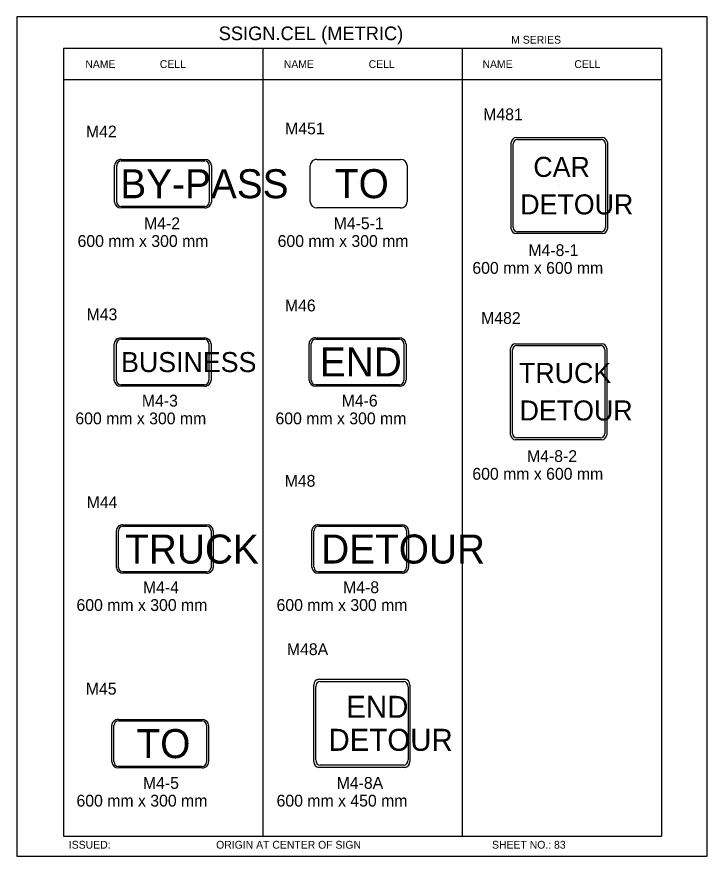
# Model space of a CAD drawing. Extents: x -12 to 6962, y -3756 to 679.
# Drawn here: x 3517.8 to 3693, y -235.4 to -22.3 of the extents above; entities that cross this region are included whole.
import ezdxf

# ---------------------------------------------------------------- set-up
doc = ezdxf.new("R2010")
doc.units = 0
for name, color, linetype in [('Level 1', 7, 'Continuous'), ('Level 2', 7, 'Continuous'), ('Level 3', 7, 'Continuous'), ('Level 61', 7, 'Continuous')]:
    doc.layers.add(name, color=color, linetype=linetype)

msp = doc.modelspace()

# ---------------------------------------------------------------- linework, layer by layer
at = {"layer": 'Level 1'}
for p, q in [((3681.4, -30.35), (3529.64, -30.35)), ((3529.64, -30.35), (3529.64, -230.35)), ((3580.23, -30.35), (3580.23, -230.35)), ((3630.81, -30.35), (3630.81, -230.35)), ((3681.4, -30.35), (3681.4, -230.35)), ((3681.4, -38.27), (3529.64, -38.27)), ((3644.52, -52.98), (3666.46, -52.98)), ((3643.3, -76.14), (3643.3, -54.2)), ((3643.75, -75.78), (3643.75, -54.56)), ((3644.88, -53.43), (3666.1, -53.43)), ((3667.23, -54.56), (3667.23, -75.78)), ((3667.68, -54.2), (3667.68, -76.14)), ((3554.88, -64.69), (3554.88, -64.69)), ((3604.56, -64.66), (3604.56, -64.66)), ((3655.49, -65.17), (3655.49, -65.17)), ((3666.46, -77.36), (3644.52, -77.36)), ((3666.1, -76.91), (3644.88, -76.91)), ((3643.13, -128.45), (3643.13, -106.51)), ((3644.35, -105.29), (3666.29, -105.29)), ((3644.71, -105.74), (3665.93, -105.74)), ((3667.51, -106.51), (3667.51, -128.45)), ((3643.58, -128.09), (3643.58, -106.87)), ((3667.06, -106.87), (3667.06, -128.09)), ((3554.79, -109.96), (3554.79, -109.96)), ((3604.27, -109.94), (3604.27, -109.94)), ((3655.32, -117.48), (3655.32, -117.48)), ((3655.32, -117.48), (3655.32, -117.48)), ((3666.29, -129.67), (3644.35, -129.67)), ((3665.93, -129.22), (3644.71, -129.22)), ((3555.33, -157.42), (3555.33, -157.42)), ((3604.95, -157.41), (3604.95, -157.41)), ((3594.4, -190.48), (3616.34, -190.48)), ((3594.77, -191.04), (3615.98, -191.04)), ((3593.18, -211.35), (3593.18, -191.97)), ((3593.64, -210.91), (3593.64, -192.42)), ((3617.11, -192.42), (3617.11, -210.91)), ((3617.56, -191.97), (3617.56, -211.35)), ((3554.18, -206.82), (3554.18, -206.82)), ((3616.34, -212.85), (3594.4, -212.85)), ((3615.98, -212.29), (3594.77, -212.29)), ((3529.64, -230.35), (3681.4, -230.35))]:
    msp.add_line(p, q, dxfattribs=at)
for centre, radius, start, end in [((3644.52, -54.2), 1.22, 90, 180), ((3666.46, -54.2), 1.22, 0, 90), ((3644.88, -54.56), 1.13, 90, 180), ((3666.1, -54.56), 1.13, 0, 90), ((3644.52, -76.14), 1.22, 180, 270), ((3644.88, -75.78), 1.13, 180, 270), ((3666.1, -75.78), 1.13, 270, 0), ((3666.46, -76.14), 1.22, 270, 0), ((3644.35, -106.51), 1.22, 90, 180), ((3644.71, -106.87), 1.13, 90, 180), ((3665.93, -106.87), 1.13, 0, 90), ((3666.29, -106.51), 1.22, 0, 90), ((3644.35, -128.45), 1.22, 180, 270), ((3644.71, -128.09), 1.13, 180, 270), ((3665.93, -128.09), 1.13, 270, 0), ((3666.29, -128.45), 1.22, 270, 0)]:
    msp.add_arc(centre, radius, start, end, dxfattribs=at)
for centre, major_axis, start_param, end_param in [((3594.4, -191.97), (0, -1.49), 3.141593, 4.712389), ((3594.77, -192.42), (0, -1.38), 3.141593, 4.712389), ((3615.98, -192.42), (0, 1.38), 4.712389, 6.283185), ((3616.34, -191.97), (0, 1.49), 4.712389, 6.283185), ((3594.77, -210.91), (0, -1.38), 4.712389, 6.283185), ((3615.98, -210.91), (0, 1.38), 3.141593, 4.712389), ((3594.4, -211.35), (0, -1.49), 4.712389, 6.283185), ((3616.34, -211.35), (0, -1.49), 0, 1.570796)]:
    msp.add_ellipse(centre, major_axis=major_axis, ratio=0.817773, start_param=start_param, end_param=end_param, dxfattribs=at)
at = {"layer": 'Level 3'}
for p, q in [((3544.27, -58.54), (3565.49, -58.54)), ((3544.27, -58.88), (3565.49, -58.88)), ((3593.95, -58.52), (3615.17, -58.52)), ((3542.59, -69.33), (3542.59, -60.04)), ((3543.14, -69.33), (3543.14, -60.04)), ((3566.62, -60.04), (3566.62, -69.33)), ((3567.17, -60.04), (3567.17, -69.33)), ((3592.27, -69.31), (3592.27, -60.02)), ((3616.86, -60.02), (3616.86, -69.31)), ((3565.49, -70.49), (3544.27, -70.49)), ((3565.49, -70.83), (3544.27, -70.83)), ((3615.17, -70.81), (3593.95, -70.81)), ((3544.18, -103.81), (3565.4, -103.81)), ((3544.18, -104.16), (3565.4, -104.16)), ((3593.66, -103.8), (3614.88, -103.8)), ((3593.66, -104.14), (3614.88, -104.14)), ((3542.5, -114.6), (3542.5, -105.32)), ((3543.05, -114.6), (3543.05, -105.32)), ((3566.53, -105.32), (3566.53, -114.6)), ((3567.08, -105.32), (3567.08, -114.6)), ((3591.98, -114.59), (3591.98, -105.3)), ((3592.53, -114.59), (3592.53, -105.3)), ((3616.01, -105.3), (3616.01, -114.59)), ((3616.57, -105.3), (3616.57, -114.59)), ((3565.4, -115.76), (3544.18, -115.76)), ((3565.4, -116.11), (3544.18, -116.11)), ((3614.88, -115.75), (3593.66, -115.75)), ((3614.88, -116.09), (3593.66, -116.09)), ((3544.72, -151.28), (3565.94, -151.28)), ((3594.34, -151.27), (3615.56, -151.27)), ((3543.04, -162.07), (3543.04, -152.78)), ((3543.59, -162.07), (3543.59, -152.78)), ((3544.72, -151.62), (3565.94, -151.62)), ((3567.07, -152.78), (3567.07, -162.07)), ((3567.62, -152.78), (3567.62, -162.07)), ((3592.66, -162.06), (3592.66, -152.77)), ((3593.21, -162.06), (3593.21, -152.77)), ((3594.34, -151.61), (3615.56, -151.61)), ((3616.69, -152.77), (3616.69, -162.06)), ((3617.24, -152.77), (3617.24, -162.06)), ((3565.94, -163.23), (3544.72, -163.23)), ((3565.94, -163.57), (3544.72, -163.57)), ((3615.56, -163.22), (3594.34, -163.22)), ((3615.56, -163.56), (3594.34, -163.56)), ((3541.89, -211.46), (3541.89, -202.17)), ((3542.44, -211.46), (3542.44, -202.17)), ((3543.57, -200.67), (3564.79, -200.67)), ((3543.57, -201.01), (3564.79, -201.01)), ((3565.92, -202.17), (3565.92, -211.46)), ((3566.47, -202.17), (3566.47, -211.46)), ((3605.37, -201.66), (3605.37, -201.66)), ((3564.79, -212.62), (3543.57, -212.62)), ((3564.79, -212.96), (3543.57, -212.96))]:
    msp.add_line(p, q, dxfattribs=at)
for centre, major_axis, ratio, start_param, end_param in [((3544.27, -60.04), (1.68, 0), 0.893242, 1.570796, 3.141593), ((3544.27, -60.04), (0, -1.16), 0.972176, 3.141593, 4.712389), ((3565.49, -60.04), (-1.68, 0), 0.893242, 3.141593, 4.712389), ((3565.49, -60.04), (0, 1.16), 0.972176, 4.712389, 6.283185), ((3593.95, -60.02), (1.68, 0), 0.893242, 1.570796, 3.141593), ((3615.17, -60.02), (-1.68, 0), 0.893242, 3.141593, 4.712389), ((3544.27, -69.33), (1.68, 0), 0.893242, 3.141593, 4.712389), ((3544.27, -69.33), (0, -1.16), 0.972176, 4.712389, 6.283185), ((3565.49, -69.33), (0, 1.16), 0.972176, 3.141593, 4.712389), ((3565.49, -69.33), (-1.68, 0), 0.893242, 1.570796, 3.141593), ((3593.95, -69.31), (1.68, 0), 0.893242, 3.141593, 4.712389), ((3615.17, -69.31), (-1.68, 0), 0.893242, 1.570796, 3.141593), ((3544.18, -105.32), (1.68, 0), 0.893242, 1.570796, 3.141593), ((3544.18, -105.32), (0, -1.16), 0.972176, 3.141593, 4.712389), ((3565.4, -105.32), (-1.68, 0), 0.893242, 3.141593, 4.712389), ((3565.4, -105.32), (0, 1.16), 0.972176, 4.712389, 6.283185), ((3593.66, -105.3), (1.68, 0), 0.893242, 1.570796, 3.141593), ((3593.66, -105.3), (0, -1.16), 0.972176, 3.141593, 4.712389), ((3614.88, -105.3), (-1.68, 0), 0.893242, 3.141593, 4.712389), ((3614.88, -105.3), (0, 1.16), 0.972176, 4.712389, 6.283185), ((3544.18, -114.6), (1.68, 0), 0.893242, 3.141593, 4.712389), ((3544.18, -114.6), (0, -1.16), 0.972176, 4.712389, 6.283185), ((3565.4, -114.6), (0, 1.16), 0.972176, 3.141593, 4.712389), ((3565.4, -114.6), (-1.68, 0), 0.893242, 1.570796, 3.141593), ((3593.66, -114.59), (1.68, 0), 0.893242, 3.141593, 4.712389), ((3593.66, -114.59), (0, -1.16), 0.972176, 4.712389, 6.283185), ((3614.88, -114.59), (0, 1.16), 0.972176, 3.141593, 4.712389), ((3614.88, -114.59), (-1.68, 0), 0.893242, 1.570796, 3.141593), ((3544.72, -152.78), (1.68, 0), 0.893242, 1.570796, 3.141593), ((3565.94, -152.78), (-1.68, 0), 0.893242, 3.141593, 4.712389), ((3594.34, -152.77), (1.68, 0), 0.893242, 1.570796, 3.141593), ((3615.56, -152.77), (-1.68, 0), 0.893242, 3.141593, 4.712389), ((3544.72, -152.78), (0, -1.16), 0.972176, 3.141593, 4.712389), ((3565.94, -152.78), (0, 1.16), 0.972176, 4.712389, 6.283185), ((3594.34, -152.77), (0, -1.16), 0.972176, 3.141593, 4.712389), ((3615.56, -152.77), (0, 1.16), 0.972176, 4.712389, 6.283185), ((3544.72, -162.07), (1.68, 0), 0.893242, 3.141593, 4.712389), ((3544.72, -162.07), (0, -1.16), 0.972176, 4.712389, 6.283185), ((3565.94, -162.07), (0, 1.16), 0.972176, 3.141593, 4.712389), ((3565.94, -162.07), (-1.68, 0), 0.893242, 1.570796, 3.141593), ((3594.34, -162.06), (1.68, 0), 0.893242, 3.141593, 4.712389), ((3594.34, -162.06), (0, -1.16), 0.972176, 4.712389, 6.283185), ((3615.56, -162.06), (0, 1.16), 0.972176, 3.141593, 4.712389), ((3615.56, -162.06), (-1.68, 0), 0.893242, 1.570796, 3.141593), ((3543.57, -202.17), (1.68, 0), 0.893242, 1.570796, 3.141593), ((3543.57, -202.17), (0, -1.16), 0.972176, 3.141593, 4.712389), ((3564.79, -202.17), (-1.68, 0), 0.893242, 3.141593, 4.712389), ((3564.79, -202.17), (0, 1.16), 0.972176, 4.712389, 6.283185), ((3543.57, -211.46), (1.68, 0), 0.893242, 3.141593, 4.712389), ((3543.57, -211.46), (0, -1.16), 0.972176, 4.712389, 6.283185), ((3564.79, -211.46), (0, 1.16), 0.972176, 3.141593, 4.712389), ((3564.79, -211.46), (-1.68, 0), 0.893242, 1.570796, 3.141593)]:
    msp.add_ellipse(centre, major_axis=major_axis, ratio=ratio, start_param=start_param, end_param=end_param, dxfattribs=at)
at = {"layer": 'Level 61'}
msp.add_lwpolyline([(3517.76, -235.4), (3693.03, -235.4), (3693.03, -22.31), (3517.76, -22.31)], close=True, dxfattribs=at)

# ---------------------------------------------------------------- texts
at = {"layer": 'Level 1'}
for s, height, p in [('CAR', 5.08, (3648.89, -62.95)), ('BY-PASS', 7.366, (3544.05, -68.37)), ('TO', 7.366, (3598.53, -68.35)), ('DETOUR', 5.08, (3645.58, -72.47)), ('END', 7.366, (3594.7, -113.62)), ('BUSINESS', 5.08, (3544.24, -112.5)), ('TRUCK', 5.08, (3645.26, -115.26)), ('DETOUR', 5.08, (3645.41, -124.78)), ('TRUCK', 7.366, (3545.27, -161.11)), ('DETOUR', 7.366, (3595.04, -161.1)), ('END', 5.588, (3601.41, -200.27)), ('TO', 7.366, (3548.15, -210.5)), ('DETOUR', 5.588, (3596.88, -208.65))]:
    msp.add_text(s, height=height, dxfattribs=at).set_placement(p)
at = {"layer": 'Level 2'}
for s, p in [('M481', (3636.17, -48.57)), ('M42', (3535.32, -52.93)), ('M451', (3585.87, -52.15)), ('M46', (3585.83, -97.09)), ('M43', (3535.48, -99.34)), ('M482', (3635.63, -100.27)), ('M48', (3585.76, -141.61)), ('M44', (3535.51, -147.03)), ('M48A', (3586.33, -184.35)), ('M45', (3535.29, -194.38))]:
    msp.add_text(s, height=3, dxfattribs=at).set_placement(p)
at = {"layer": 'Level 3'}
for s, height, p in [('SSIGN.CEL (METRIC)', 3.4642, (3569.02, -28.24)), ('M SERIES', 1.979, (3643.27, -29.12)), ('NAME', 1.98, (3535.16, -35.31)), ('CELL', 1.98, (3554.07, -35.31)), ('NAME', 1.98, (3585.54, -35.31)), ('CELL', 1.98, (3607.09, -35.31)), ('NAME', 1.98, (3635.98, -35.31)), ('CELL', 1.98, (3659.3, -35.31)), ('M4-2', 3, (3550.07, -76.23)), ('M4-5-1', 3, (3598.2, -76.23)), ('600 mm x 300 mm', 3, (3533.19, -80.73)), ('600 mm x 300 mm', 3, (3583.98, -80.73)), ('M4-8-1', 3, (3647.63, -83.05)), ('600 mm x 600 mm', 3, (3633.41, -87.55)), ('M4-3', 3, (3549.52, -121.26)), ('M4-6', 3, (3600.23, -121.26)), ('600 mm x 300 mm', 3, (3532.64, -125.76)), ('600 mm x 300 mm', 3, (3583.44, -125.76)), ('M4-8-2', 3, (3647.28, -135.33)), ('600 mm x 600 mm', 3, (3633.41, -139.83)), ('M4-4', 3, (3549.79, -168.63)), ('M4-8', 3, (3600.59, -168.63)), ('600 mm x 300 mm', 3, (3532.92, -173.13)), ('600 mm x 300 mm', 3, (3583.71, -173.13)), ('M4-5', 3, (3549.79, -218.3)), ('M4-8A', 3, (3598.96, -218.3)), ('600 mm x 300 mm', 3, (3532.92, -222.8)), ('600 mm x 450 mm', 3, (3583.71, -222.8)), ('ISSUED:', 1.98, (3530.98, -233.48)), ('ORIGIN AT CENTER OF SIGN', 1.9795, (3568.37, -233.48)), ('SHEET NO.: 83', 1.9795, (3638.41, -233.48))]:
    msp.add_text(s, height=height, dxfattribs=at).set_placement(p)

doc.saveas('drawing.dxf')
